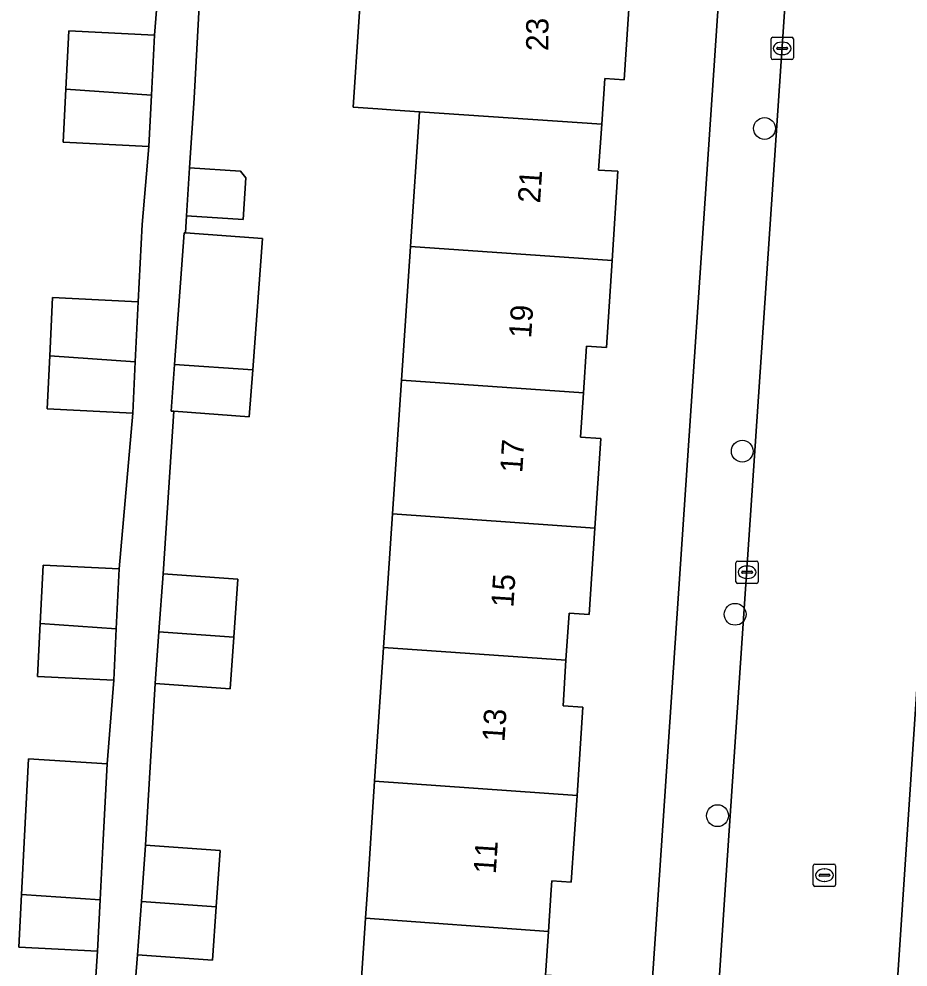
# Model space of a CAD drawing. Extents: x 161848 to 162726, y 385382 to 386521.
# Drawn here: x 162405.38 to 162445.21, y 385496.54 to 385539 of the extents above; entities that cross this region are included whole.
import ezdxf

# ---------------------------------------------------------------- set-up
doc = ezdxf.new("R2010")
doc.units = 0
for name, color, linetype in [('IMGEO_Boom', 7, 'Continuous'), ('IMGEO_Erf', 7, 'Continuous'), ('IMGEO_Kolk', 7, 'Continuous'), ('IMGEO_Pand', 7, 'Continuous'), ('IMGEO_Pand_nummerreeks', 7, 'Continuous'), ('IMGEO_Rijbaan_lokaal_gesloten', 7, 'Continuous'), ('IMGEO_Rioolput', 7, 'Continuous'), ('IMGEO_Voetpad_open', 7, 'Continuous')]:
    doc.layers.add(name, color=color, linetype=linetype)

msp = doc.modelspace()

# ---------------------------------------------------------------- linework, layer by layer
at = {"layer": 'IMGEO_Boom'}
for centre in [(162438.78, 385534.093), (162437.782, 385519.637), (162437.461, 385512.334), (162436.672, 385503.315)]:
    msp.add_circle(centre, 0.489, dxfattribs=at)
at = {"layer": 'IMGEO_Erf'}
for points in [[(162431.712, 385465.708), (162431.842, 385467.698), (162434.023, 385500), (162439.383, 385579.377)], [(162408.434, 385490.219), (162408.904, 385497.243), (162405.382, 385497.42), (162405.5, 385499.78), (162405.632, 385502.406), (162405.806, 385505.866), (162409.327, 385505.639), (162409.628, 385509.381), (162406.218, 385509.552), (162406.337, 385511.918), (162406.469, 385514.538), (162409.878, 385514.367), (162410.479, 385521.34), (162406.639, 385521.533), (162406.758, 385523.908), (162406.89, 385526.519), (162407.765, 385526.475), (162410.729, 385526.326), (162410.904, 385529.791), (162411.203, 385533.289), (162407.364, 385533.482), (162407.483, 385535.851), (162407.614, 385538.468), (162411.454, 385538.275), (162412.284, 385548.754)], [(162413.929, 385548.357), (162413.235, 385535.449), (162413.028, 385532.334), (162415.302, 385532.183), (162415.546, 385531.887), (162415.422, 385530.014), (162412.887, 385530.182), (162412.837, 385529.415), (162416.284, 385529.163), (162415.853, 385523.277), (162415.699, 385521.182), (162412.313, 385521.43), (162411.836, 385514.151), (162415.191, 385513.911), (162415.005, 385511.311), (162414.84, 385509.001), (162411.485, 385509.24), (162411.045, 385502), (162414.397, 385501.761), (162414.216, 385499.226), (162414.047, 385496.85), (162410.694, 385497.089), (162410.376, 385493.152)], [(162420.499, 385492.669), (162420.904, 385498.73), (162420.989, 385500), (162421.314, 385504.866), (162421.714, 385510.843), (162422.114, 385516.828), (162422.515, 385522.818), (162422.915, 385528.803), (162423.319, 385534.843), (162422.23, 385534.918), (162421.457, 385534.971), (162420.358, 385535.046), (162420.863, 385542.71)], [(162432.761, 385540.356), (162432.493, 385536.276), (162431.619, 385536.334), (162431.484, 385534.282), (162431.348, 385532.23), (162432.214, 385532.173), (162431.951, 385528.182), (162431.694, 385524.281), (162430.807, 385524.339), (162430.67, 385522.256), (162430.539, 385520.269), (162431.441, 385520.209), (162431.177, 385516.198), (162430.922, 385512.324), (162430.025, 385512.383), (162429.886, 385510.273), (162429.752, 385508.239), (162430.642, 385508.18), (162430.38, 385504.214), (162430.125, 385500.339), (162429.25, 385500.396), (162429.223, 385500), (162429.095, 385498.122), (162428.963, 385496.176)]]:
    msp.add_lwpolyline(points, dxfattribs=at)
at = {"layer": 'IMGEO_Kolk'}
for p, q in [((162439.069, 385537.252), (162439.069, 385538.104)), ((162439.144, 385538.178), (162439.996, 385538.178)), ((162440.07, 385538.104), (162440.07, 385537.252)), ((162439.328, 385537.672), (162439.328, 385537.684)), ((162439.371, 385537.721), (162439.769, 385537.721)), ((162439.557, 385537.958), (162439.582, 385537.958)), ((162439.812, 385537.684), (162439.812, 385537.672)), ((162439.766, 385537.635), (162439.368, 385537.635)), ((162439.58, 385537.398), (162439.555, 385537.398)), ((162439.996, 385537.178), (162439.144, 385537.178)), ((162437.497, 385513.79), (162437.497, 385514.642)), ((162437.572, 385514.716), (162438.424, 385514.716)), ((162437.985, 385514.496), (162438.01, 385514.496)), ((162438.498, 385514.642), (162438.498, 385513.79)), ((162437.756, 385514.21), (162437.756, 385514.222)), ((162438.194, 385514.173), (162437.796, 385514.173)), ((162437.799, 385514.259), (162438.197, 385514.259)), ((162438.008, 385513.936), (162437.983, 385513.936)), ((162438.24, 385514.222), (162438.24, 385514.21)), ((162438.424, 385513.716), (162437.572, 385513.716))]:
    msp.add_line(p, q, dxfattribs=at)
for points in [[(162439.069, 385537.252), (162439.069, 385538.104)], [(162439.144, 385538.178), (162439.996, 385538.178)], [(162440.07, 385538.104), (162440.07, 385537.252)], [(162439.996, 385537.178), (162439.144, 385537.178)], [(162437.497, 385513.79), (162437.497, 385514.642)], [(162437.572, 385514.716), (162438.424, 385514.716)], [(162438.498, 385514.642), (162438.498, 385513.79)], [(162438.424, 385513.716), (162437.572, 385513.716)]]:
    msp.add_lwpolyline(points, dxfattribs=at)
for centre, radius, start, end in [((162439.146, 385538.102), 0.0765, 91.552, 178.448), ((162439.146, 385538.102), 0.0765, 91.552, 178.448), ((162439.994, 385538.102), 0.0765, 1.552, 88.448), ((162439.994, 385538.102), 0.0765, 1.552, 88.448), ((162439.368, 385537.681), 0.0403, 85.8775, 175.7526), ((162439.365, 385537.671), 0.0366, 178.938, 274.7102), ((162439.769, 385537.678), 0.043, 264.8664, 352.4533), ((162439.773, 385537.683), 0.0386, 1.7309, 96.639), ((162439.146, 385537.254), 0.0765, 181.552, 268.448), ((162439.146, 385537.254), 0.0765, 181.552, 268.448), ((162439.994, 385537.254), 0.0765, 271.552, 358.448), ((162439.994, 385537.254), 0.0765, 271.552, 358.448), ((162437.574, 385514.64), 0.0765, 91.552, 178.448), ((162437.574, 385514.64), 0.0765, 91.552, 178.448), ((162438.422, 385514.64), 0.0765, 1.552, 88.448), ((162438.422, 385514.64), 0.0765, 1.552, 88.448), ((162437.796, 385514.219), 0.0403, 85.8775, 175.7526), ((162437.793, 385514.209), 0.0366, 178.938, 274.7102), ((162438.197, 385514.216), 0.043, 264.8664, 352.4533), ((162438.201, 385514.221), 0.0386, 1.7309, 96.639), ((162437.574, 385513.792), 0.0765, 181.552, 268.448), ((162437.574, 385513.792), 0.0765, 181.552, 268.448), ((162438.422, 385513.792), 0.0765, 271.552, 358.448), ((162438.422, 385513.792), 0.0765, 271.552, 358.448)]:
    msp.add_arc(centre, radius, start, end, dxfattribs=at)
for centre, major_axis, ratio, start_param, end_param in [((162439.556, 385537.678), (-0.387, 0.002), 0.722429, 4.712389, 7.853982), ((162439.581, 385537.678), (-0.39, 0.002), 0.717154, 1.570796, 4.712389), ((162437.984, 385514.216), (-0.387, 0.002), 0.722429, 4.712389, 7.853982), ((162438.009, 385514.216), (-0.39, 0.002), 0.717154, 1.570796, 4.712389)]:
    msp.add_ellipse(centre, major_axis=major_axis, ratio=ratio, start_param=start_param, end_param=end_param, dxfattribs=at)
at = {"layer": 'IMGEO_Pand'}
for points in [[(162421.457, 385534.971), (162422.23, 385534.918), (162423.319, 385534.843), (162431.484, 385534.282), (162431.619, 385536.334), (162432.493, 385536.276), (162432.761, 385540.356), (162431.623, 385540.431), (162431.81, 385543.401), (162423.919, 385543.918), (162423.825, 385542.515), (162422.283, 385542.617), (162420.863, 385542.71), (162420.358, 385535.046)], [(162411.318, 385535.578), (162411.454, 385538.275), (162407.614, 385538.468), (162407.483, 385535.851)], [(162407.483, 385535.851), (162407.364, 385533.482), (162411.203, 385533.289), (162411.318, 385535.578)], [(162431.484, 385534.282), (162423.319, 385534.843), (162422.915, 385528.803), (162431.951, 385528.182), (162432.214, 385532.173), (162431.348, 385532.23)], [(162413.028, 385532.334), (162412.887, 385530.182), (162415.422, 385530.014), (162415.546, 385531.887), (162415.302, 385532.183)], [(162412.837, 385529.415), (162412.788, 385529.419), (162412.356, 385523.518), (162415.853, 385523.277), (162416.284, 385529.163)], [(162430.67, 385522.256), (162430.807, 385524.339), (162431.694, 385524.281), (162431.951, 385528.182), (162422.915, 385528.803), (162422.515, 385522.818)], [(162410.729, 385526.326), (162407.765, 385526.475), (162406.89, 385526.519), (162406.758, 385523.908), (162410.594, 385523.639)], [(162406.758, 385523.908), (162406.639, 385521.533), (162410.479, 385521.34), (162410.594, 385523.639)], [(162415.853, 385523.277), (162412.356, 385523.518), (162412.204, 385521.438), (162412.313, 385521.43), (162415.699, 385521.182)], [(162422.515, 385522.818), (162422.114, 385516.828), (162431.177, 385516.198), (162431.441, 385520.209), (162430.539, 385520.269), (162430.67, 385522.256)], [(162429.886, 385510.273), (162430.025, 385512.383), (162430.922, 385512.324), (162431.177, 385516.198), (162422.114, 385516.828), (162421.714, 385510.843)], [(162409.878, 385514.367), (162406.469, 385514.538), (162406.337, 385511.918), (162409.743, 385511.676)], [(162411.836, 385514.151), (162411.649, 385511.545), (162415.005, 385511.311), (162415.191, 385513.911)], [(162409.743, 385511.676), (162406.337, 385511.918), (162406.218, 385509.552), (162409.628, 385509.381)], [(162415.005, 385511.311), (162411.649, 385511.545), (162411.485, 385509.24), (162414.84, 385509.001)], [(162421.714, 385510.843), (162421.314, 385504.866), (162430.38, 385504.214), (162430.642, 385508.18), (162429.752, 385508.239), (162429.886, 385510.273)], [(162409.155, 385502.229), (162409.327, 385505.639), (162405.806, 385505.866), (162405.632, 385502.406), (162405.5, 385499.78), (162409.02, 385499.549)], [(162429.095, 385498.122), (162429.223, 385500), (162429.25, 385500.396), (162430.125, 385500.339), (162430.38, 385504.214), (162421.314, 385504.866), (162420.989, 385500), (162420.904, 385498.73)], [(162411.045, 385502), (162410.864, 385499.475), (162414.216, 385499.226), (162414.397, 385501.761)], [(162409.02, 385499.549), (162405.5, 385499.78), (162405.382, 385497.42), (162408.904, 385497.243)], [(162414.216, 385499.226), (162410.864, 385499.475), (162410.694, 385497.089), (162414.047, 385496.85)], [(162420.904, 385498.73), (162420.499, 385492.669), (162429.511, 385492.064), (162429.789, 385496.12), (162428.963, 385496.176), (162429.095, 385498.122)]]:
    msp.add_lwpolyline(points, close=True, dxfattribs=at)
at = {"layer": 'IMGEO_Rijbaan_lokaal_gesloten'}
for points in [[(162450.162, 385577.468), (162450.352, 385579.883), (162442.418, 385580.396), (162442.248, 385577.631), (162439.944, 385543.379), (162439.699, 385539.748), (162437.017, 385500), (162434.834, 385467.105), (162434.805, 385466.668), (162433.595, 385448.457), (162433.536, 385447.496), (162432.367, 385428.377), (162432.18, 385425.321), (162430.698, 385404.895), (162430.353, 385400.004), (162435.988, 385399.644), (162436.331, 385400.107), (162438.143, 385401.743)], [(162442.399, 385460.482), (162442.465, 385461.839), (162450.162, 385577.468)]]:
    msp.add_lwpolyline(points, dxfattribs=at)
at = {"layer": 'IMGEO_Rioolput'}
for p, q in [((162441.038, 385501.148), (162441.89, 385501.148)), ((162440.963, 385500.222), (162440.963, 385501.074)), ((162441.451, 385500.928), (162441.476, 385500.928)), ((162441.964, 385501.074), (162441.964, 385500.222)), ((162441.222, 385500.642), (162441.222, 385500.654)), ((162441.66, 385500.605), (162441.262, 385500.605)), ((162441.265, 385500.691), (162441.663, 385500.691)), ((162441.474, 385500.368), (162441.449, 385500.368)), ((162441.706, 385500.654), (162441.706, 385500.642)), ((162441.89, 385500.148), (162441.038, 385500.148))]:
    msp.add_line(p, q, dxfattribs=at)
for points in [[(162441.038, 385501.148), (162441.89, 385501.148)], [(162440.963, 385500.222), (162440.963, 385501.074)], [(162441.964, 385501.074), (162441.964, 385500.222)], [(162441.89, 385500.148), (162441.038, 385500.148)]]:
    msp.add_lwpolyline(points, dxfattribs=at)
for centre, radius, start, end in [((162441.04, 385501.072), 0.0765, 91.552, 178.448), ((162441.04, 385501.072), 0.0765, 91.552, 178.448), ((162441.888, 385501.072), 0.0765, 1.552, 88.448), ((162441.888, 385501.072), 0.0765, 1.552, 88.448), ((162441.262, 385500.651), 0.0403, 85.8775, 175.7526), ((162441.259, 385500.641), 0.0366, 178.938, 274.7102), ((162441.663, 385500.648), 0.043, 264.8664, 352.4533), ((162441.667, 385500.653), 0.0386, 1.7309, 96.639), ((162441.04, 385500.224), 0.0765, 181.552, 268.448), ((162441.04, 385500.224), 0.0765, 181.552, 268.448), ((162441.888, 385500.224), 0.0765, 271.552, 358.448), ((162441.888, 385500.224), 0.0765, 271.552, 358.448)]:
    msp.add_arc(centre, radius, start, end, dxfattribs=at)
for centre, major_axis, ratio, start_param, end_param in [((162441.45, 385500.648), (-0.387, 0.002), 0.722429, 4.712389, 7.853982), ((162441.475, 385500.648), (-0.39, 0.002), 0.717154, 1.570796, 4.712389)]:
    msp.add_ellipse(centre, major_axis=major_axis, ratio=ratio, start_param=start_param, end_param=end_param, dxfattribs=at)
at = {"layer": 'IMGEO_Voetpad_open'}
for points in [[(162442.256, 385407.756), (162443.737, 385429.387), (162445.688, 385458.726), (162445.849, 385461.151), (162446.446, 385469.756), (162446.676, 385473.196), (162448.539, 385500), (162450.031, 385521.458), (162450.405, 385526.588), (162450.744, 385531.817), (162452.649, 385560.747), (162452.933, 385565.323), (162454.648, 385591.147), (162455.021, 385596.06), (162455.065, 385596.685), (162455.738, 385606.152), (162455.776, 385606.687), (162452.208, 385607.27), (162451.787, 385601.362), (162451.635, 385598.888), (162450.352, 385579.883), (162450.162, 385577.468), (162442.465, 385461.839), (162442.399, 385460.482)], [(162434.504, 385465.962), (162434.834, 385467.105), (162437.017, 385500), (162439.699, 385539.748), (162439.944, 385543.379), (162442.248, 385577.631), (162442.418, 385580.396)], [(162439.383, 385579.377), (162434.023, 385500), (162431.842, 385467.698), (162431.712, 385465.708), (162431.805, 385462.492)], [(162412.284, 385548.754), (162411.454, 385538.275), (162411.318, 385535.578), (162411.203, 385533.289), (162410.904, 385529.791), (162410.729, 385526.326), (162410.594, 385523.639), (162410.479, 385521.34), (162409.878, 385514.367), (162409.743, 385511.676), (162409.628, 385509.381), (162409.327, 385505.639), (162409.155, 385502.229), (162409.02, 385499.549), (162408.904, 385497.243), (162408.434, 385490.219)], [(162410.376, 385493.152), (162410.694, 385497.089), (162410.864, 385499.475), (162411.045, 385502), (162411.485, 385509.24), (162411.649, 385511.545), (162411.836, 385514.151), (162412.313, 385521.43), (162412.204, 385521.438), (162412.356, 385523.518), (162412.788, 385529.419), (162412.837, 385529.415), (162412.887, 385530.182), (162413.028, 385532.334), (162413.235, 385535.449), (162413.929, 385548.357)]]:
    msp.add_lwpolyline(points, dxfattribs=at)

# ---------------------------------------------------------------- texts
at = {"layer": 'IMGEO_Pand_nummerreeks'}
for s, rotation, p in [('23', 89.9441, (162429.1, 385537.559)), ('21', 86.2187, (162428.724, 385530.723)), ('19', 86.2191, (162428.324, 385524.675)), ('17', 86.2191, (162427.926, 385518.649)), ('15', 86.2191, (162427.527, 385512.622)), ('13', 86.2191, (162427.129, 385506.595)), ('11', 86.2191, (162426.739, 385500.682))]:
    msp.add_text(s, height=1, rotation=rotation, dxfattribs=at).set_placement(p)

doc.saveas('drawing.dxf')
